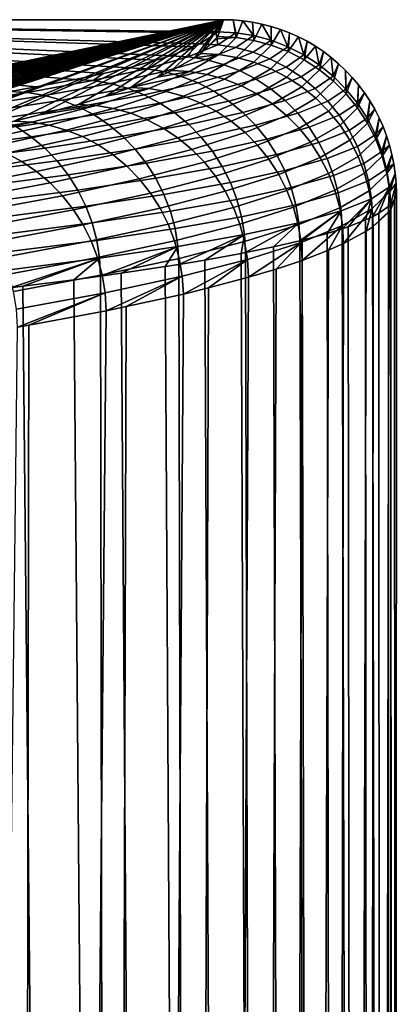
# Model space of a CAD drawing. Header units: metres. Extents: x -109 to 109, y -100 to 58.
# Tile 466 of 642: x 96.79 to 98.75, y -4.63 to 0.48. Entities that reach past the tile are written whole.
import ezdxf

# ---------------------------------------------------------------- set-up
doc = ezdxf.new("R2010")
doc.units = ezdxf.units.M
doc.layers.add('solid_21_062_100_XXX', color=7, linetype='CONTINUOUS')

msp = doc.modelspace()

# ---------------------------------------------------------------- linework, layer by layer
at = {"layer": 'solid_21_062_100_XXX'}
for points in [[(93.232735, 0.482733, 0.004598), (97.819901, 0.420244, 1.740749), (97.849991, 0.482733, 0.004598)], [(93.453178, -0.433006, -17.834118), (93.299583, -0.438123, -17.93379), (93.232735, 0.482733, 0.004598), (97.849991, 0.482733, 0.004598)], [(93.232735, 0.482733, 0.004598), (97.811806, 0.412472, 1.956676), (97.819901, 0.420244, 1.740749)], [(93.232735, 0.482733, 0.004598), (97.727554, 0.357767, 3.476573), (97.811806, 0.412472, 1.956676)], [(93.232735, 0.482733, 0.004598), (97.694946, 0.342261, 3.907389), (97.727554, 0.357767, 3.476573)], [(93.232735, 0.482733, 0.004598), (97.573044, 0.295446, 5.208079), (97.694946, 0.342261, 3.907389)], [(93.232735, 0.482733, 0.004598), (97.499542, 0.27226, 5.852256), (97.573044, 0.295446, 5.208079)], [(93.232735, 0.482733, 0.004598), (97.356598, 0.233367, 6.932835), (97.499542, 0.27226, 5.852256)], [(93.232735, 0.482733, 0.004598), (97.226006, 0.202615, 7.787239), (97.356598, 0.233367, 6.932835)], [(93.232735, 0.482733, 0.004598), (97.078506, 0.171612, 8.648598), (97.226006, 0.202615, 7.787239)], [(93.232735, 0.482733, 0.004598), (96.874733, 0.133422, 9.70965), (97.078506, 0.171612, 8.648598)], [(93.232735, 0.482733, 0.004598), (96.739067, 0.110247, 10.353525), (96.874733, 0.133422, 9.70965)], [(93.602936, -0.427607, -17.728935), (93.453178, -0.433006, -17.834118), (97.849991, 0.482733, 0.004598)], [(93.748749, -0.421929, -17.618328), (93.602936, -0.427607, -17.728935), (97.849991, 0.482733, 0.004598)], [(93.890495, -0.415977, -17.502378), (93.748749, -0.421929, -17.618328), (97.849991, 0.482733, 0.004598)], [(94.027985, -0.409758, -17.381235), (93.890495, -0.415977, -17.502378), (97.849991, 0.482733, 0.004598)], [(94.161186, -0.403274, -17.254934), (94.027985, -0.409758, -17.381235), (97.849991, 0.482733, 0.004598)], [(94.289734, -0.39654, -17.123756), (94.161186, -0.403274, -17.254934), (97.849991, 0.482733, 0.004598)], [(94.413544, -0.389559, -16.987764), (94.289734, -0.39654, -17.123756), (97.849991, 0.482733, 0.004598)], [(94.532219, -0.382351, -16.847345), (94.413544, -0.389559, -16.987764), (97.849991, 0.482733, 0.004598)], [(94.645653, -0.374923, -16.702646), (94.532219, -0.382351, -16.847345), (97.849991, 0.482733, 0.004598)], [(94.753593, -0.367293, -16.554014), (94.645653, -0.374923, -16.702646), (97.849991, 0.482733, 0.004598)], [(94.855873, -0.359476, -16.401741), (94.753593, -0.367293, -16.554014), (97.849991, 0.482733, 0.004598)], [(94.952362, -0.351483, -16.246033), (94.855873, -0.359476, -16.401741), (97.849991, 0.482733, 0.004598)], [(95.042847, -0.343336, -16.087339), (94.952362, -0.351483, -16.246033), (97.849991, 0.482733, 0.004598)], [(95.127251, -0.335043, -15.925773), (95.042847, -0.343336, -16.087339), (97.849991, 0.482733, 0.004598)], [(95.205444, -0.32663, -15.761902), (95.127251, -0.335043, -15.925773), (97.849991, 0.482733, 0.004598)], [(95.277397, -0.318106, -15.595841), (95.205444, -0.32663, -15.761902), (97.849991, 0.482733, 0.004598)], [(95.343025, -0.309502, -15.428237), (95.277397, -0.318106, -15.595841), (97.849991, 0.482733, 0.004598)], [(95.402359, -0.300813, -15.25898), (95.343025, -0.309502, -15.428237), (97.849991, 0.482733, 0.004598)], [(95.914192, -0.216254, -13.61175), (95.402359, -0.300813, -15.25898), (97.849991, 0.482733, 0.004598)], [(95.973366, -0.20574, -13.406951), (95.914192, -0.216254, -13.61175), (97.849991, 0.482733, 0.004598)], [(96.367592, -0.130721, -11.945563), (95.973366, -0.20574, -13.406951), (97.849991, 0.482733, 0.004598)], [(96.470451, -0.109464, -11.531475), (96.367592, -0.130721, -11.945563), (97.849991, 0.482733, 0.004598)], [(96.761383, -0.044415, -10.264305), (96.470451, -0.109464, -11.531475), (97.849991, 0.482733, 0.004598)], [(96.892296, -0.012199, -9.636743), (96.761383, -0.044415, -10.264305), (97.849991, 0.482733, 0.004598)], [(97.095062, 0.042553, -8.570166), (96.892296, -0.012199, -9.636743), (97.849991, 0.482733, 0.004598)], [(97.237976, 0.085848, -7.726762), (97.095062, 0.042553, -8.570166), (97.849991, 0.482733, 0.004598)], [(97.368195, 0.130062, -6.865466), (97.237976, 0.085848, -7.726762), (97.849991, 0.482733, 0.004598)], [(97.506943, 0.184528, -5.80447), (97.368195, 0.130062, -6.865466), (97.849991, 0.482733, 0.004598)], [(97.58049, 0.218021, -5.152011), (97.506943, 0.184528, -5.80447), (97.849991, 0.482733, 0.004598)], [(97.698822, 0.283706, -3.872472), (97.58049, 0.218021, -5.152011), (97.849991, 0.482733, 0.004598)], [(97.731667, 0.306318, -3.431992), (97.698822, 0.283706, -3.872472), (97.849991, 0.482733, 0.004598)], [(97.821526, 0.394829, -1.707786), (97.731667, 0.306318, -3.431992), (97.849991, 0.482733, 0.004598)], [(97.900421, 0.481317, 0.00462), (97.849991, 0.482733, 0.004598), (97.819901, 0.420244, 1.740749), (97.913841, 0.415202, 1.743976)], [(97.915443, 0.389746, -1.710833), (97.821526, 0.394829, -1.707786), (97.849991, 0.482733, 0.004598), (97.900421, 0.481317, 0.00462)], [(97.900421, 0.481317, 0.00462), (97.913841, 0.415202, 1.743976), (98.006752, 0.400381, 1.746718), (97.950691, 0.477075, 0.004665)], [(97.915443, 0.389746, -1.710833), (97.900421, 0.481317, 0.00462), (97.950691, 0.477075, 0.004665)], [(98.008331, 0.374898, -1.713255), (97.915443, 0.389746, -1.710833), (97.950691, 0.477075, 0.004665), (98.000648, 0.47002, 0.004731)], [(98.000648, 0.47002, 0.004731), (97.950691, 0.477075, 0.004665), (98.006752, 0.400381, 1.746718)], [(98.000648, 0.47002, 0.004731), (98.006752, 0.400381, 1.746718), (98.097626, 0.375938, 1.749041), (98.05014, 0.460173, 0.004818)], [(98.008331, 0.374898, -1.713255), (98.000648, 0.47002, 0.004731), (98.05014, 0.460173, 0.004818)], [(97.821236, 0.352614, 3.483126), (97.811806, 0.412472, 1.956676), (97.727554, 0.357767, 3.476573)], [(97.913841, 0.415202, 1.743976), (97.819901, 0.420244, 1.740749), (97.811806, 0.412472, 1.956676), (97.821236, 0.352614, 3.483126)], [(97.821236, 0.352614, 3.483126), (97.913895, 0.337697, 3.489186), (98.006752, 0.400381, 1.746718), (97.913841, 0.415202, 1.743976)], [(98.099174, 0.350443, -1.715114), (98.008331, 0.374898, -1.713255), (98.05014, 0.460173, 0.004818), (98.098999, 0.447565, 0.004926)], [(98.098999, 0.447565, 0.004926), (98.05014, 0.460173, 0.004818), (98.097626, 0.375938, 1.749041)], [(98.098999, 0.447565, 0.004926), (98.097626, 0.375938, 1.749041), (98.185455, 0.342142, 1.75092), (98.147079, 0.432235, 0.005055)], [(98.099174, 0.350443, -1.715114), (98.098999, 0.447565, 0.004926), (98.147079, 0.432235, 0.005055)], [(98.186989, 0.316647, -1.71639), (98.099174, 0.350443, -1.715114), (98.147079, 0.432235, 0.005055), (98.194229, 0.41423, 0.005204)], [(98.194229, 0.41423, 0.005204), (98.147079, 0.432235, 0.005055), (98.185455, 0.342142, 1.75092)], [(98.194229, 0.41423, 0.005204), (98.185455, 0.342142, 1.75092), (98.269295, 0.299362, 1.752336), (98.240303, 0.393608, 0.005373)], [(98.186989, 0.316647, -1.71639), (98.194229, 0.41423, 0.005204), (98.240303, 0.393608, 0.005373)], [(97.821526, 0.394829, -1.707786), (97.813217, 0.383182, -1.934672), (97.731667, 0.306318, -3.431992)], [(97.825302, 0.301078, -3.43833), (97.731667, 0.306318, -3.431992), (97.813217, 0.383182, -1.934672), (97.915443, 0.389746, -1.710833)], [(97.915443, 0.389746, -1.710833), (97.813217, 0.383182, -1.934672), (97.821526, 0.394829, -1.707786)], [(98.008331, 0.374898, -1.713255), (97.917915, 0.286095, -3.444042), (97.825302, 0.301078, -3.43833), (97.915443, 0.389746, -1.710833)], [(97.913895, 0.337697, 3.489186), (98.004524, 0.313177, 3.494756), (98.097626, 0.375938, 1.749041), (98.006752, 0.400381, 1.746718)], [(98.099174, 0.350443, -1.715114), (98.008492, 0.26153, -3.44912), (97.917915, 0.286095, -3.444042), (98.008331, 0.374898, -1.713255)], [(98.004524, 0.313177, 3.494756), (98.092125, 0.279322, 3.499774), (98.185455, 0.342142, 1.75092), (98.097626, 0.375938, 1.749041)], [(98.270805, 0.273879, -1.717068), (98.186989, 0.316647, -1.71639), (98.240303, 0.393608, 0.005373), (98.285149, 0.370433, 0.005561)], [(98.285149, 0.370433, 0.005561), (98.240303, 0.393608, 0.005373), (98.269295, 0.299362, 1.752336)], [(98.285149, 0.370433, 0.005561), (98.269295, 0.299362, 1.752336), (98.348206, 0.248065, 1.753271), (98.328629, 0.344776, 0.005767)], [(98.270805, 0.273879, -1.717068), (98.285149, 0.370433, 0.005561), (98.328629, 0.344776, 0.005767)], [(97.666359, 0.290185, 5.217845), (97.694946, 0.342261, 3.907389), (97.573044, 0.295446, 5.208079)], [(97.821236, 0.352614, 3.483126), (97.727554, 0.357767, 3.476573), (97.694946, 0.342261, 3.907389), (97.666359, 0.290185, 5.217845)], [(97.666359, 0.290185, 5.217845), (97.758659, 0.275173, 5.227211), (97.913895, 0.337697, 3.489186), (97.821236, 0.352614, 3.483126)], [(97.758659, 0.275173, 5.227211), (97.848923, 0.250576, 5.236014), (98.004524, 0.313177, 3.494756), (97.913895, 0.337697, 3.489186)], [(97.848923, 0.250576, 5.236014), (97.936188, 0.216662, 5.244159), (98.092125, 0.279322, 3.499774), (98.004524, 0.313177, 3.494756)], [(98.186989, 0.316647, -1.71639), (98.096054, 0.227651, -3.453509), (98.008492, 0.26153, -3.44912), (98.099174, 0.350443, -1.715114)], [(98.092125, 0.279322, 3.499774), (98.175751, 0.236501, 3.504187), (98.269295, 0.299362, 1.752336), (98.185455, 0.342142, 1.75092)], [(98.270805, 0.273879, -1.717068), (98.179642, 0.184827, -3.45716), (98.096054, 0.227651, -3.453509), (98.186989, 0.316647, -1.71639)], [(98.349709, 0.222609, -1.717141), (98.270805, 0.273879, -1.717068), (98.328629, 0.344776, 0.005767), (98.370605, 0.316719, 0.005993)], [(98.370605, 0.316719, 0.005993), (98.328629, 0.344776, 0.005767), (98.348206, 0.248065, 1.753271)], [(98.370605, 0.316719, 0.005993), (98.348206, 0.248065, 1.753271), (98.421349, 0.188814, 1.753716), (98.410942, 0.286349, 0.006234)], [(98.349709, 0.222609, -1.717141), (98.370605, 0.316719, 0.005993), (98.410942, 0.286349, 0.006234)], [(97.449425, 0.227995, 6.945915), (97.499542, 0.27226, 5.852256), (97.356598, 0.233367, 6.932835)], [(97.666359, 0.290185, 5.217845), (97.573044, 0.295446, 5.208079), (97.499542, 0.27226, 5.852256), (97.449425, 0.227995, 6.945915)], [(97.449425, 0.227995, 6.945915), (97.541237, 0.212888, 6.958568), (97.758659, 0.275173, 5.227211), (97.666359, 0.290185, 5.217845)], [(97.541237, 0.212888, 6.958568), (97.631035, 0.188215, 6.970587), (97.848923, 0.250576, 5.236014), (97.758659, 0.275173, 5.227211)], [(97.673729, 0.21263, -5.161534), (97.58049, 0.218021, -5.152011), (97.698822, 0.283706, -3.872472), (97.825302, 0.301078, -3.43833)], [(97.917915, 0.286095, -3.444042), (97.765945, 0.197513, -5.170521), (97.673729, 0.21263, -5.161534), (97.825302, 0.301078, -3.43833)], [(97.825302, 0.301078, -3.43833), (97.698822, 0.283706, -3.872472), (97.731667, 0.306318, -3.431992)], [(98.008492, 0.26153, -3.44912), (97.856148, 0.172839, -5.178803), (97.765945, 0.197513, -5.170521), (97.917915, 0.286095, -3.444042)], [(98.096054, 0.227651, -3.453509), (97.943352, 0.138877, -5.186291), (97.856148, 0.172839, -5.178803), (98.008492, 0.26153, -3.44912)], [(97.936188, 0.216662, 5.244159), (98.019493, 0.173801, 5.251557), (98.175751, 0.236501, 3.504187), (98.092125, 0.279322, 3.499774)], [(98.175751, 0.236501, 3.504187), (98.254478, 0.185182, 3.507945), (98.348206, 0.248065, 1.753271), (98.269295, 0.299362, 1.752336)], [(98.349709, 0.222609, -1.717141), (98.258347, 0.133525, -3.460035), (98.179642, 0.184827, -3.45716), (98.270805, 0.273879, -1.717068)], [(98.422844, 0.163395, -1.716608), (98.349709, 0.222609, -1.717141), (98.410942, 0.286349, 0.006234), (98.449524, 0.253761, 0.006493)], [(98.449524, 0.253761, 0.006493), (98.410942, 0.286349, 0.006234), (98.421349, 0.188814, 1.753716)], [(97.449425, 0.227995, 6.945915), (97.356598, 0.233367, 6.932835), (97.226006, 0.202615, 7.787239), (97.1707, 0.166124, 8.665121)], [(97.1707, 0.166124, 8.665121), (97.261902, 0.150924, 8.681039), (97.541237, 0.212888, 6.958568), (97.449425, 0.227995, 6.945915)], [(97.261902, 0.150924, 8.681039), (97.351112, 0.126174, 8.696253), (97.631035, 0.188215, 6.970587), (97.541237, 0.212888, 6.958568)], [(97.460922, 0.124513, -6.878273), (97.368195, 0.130062, -6.865466), (97.506943, 0.184528, -5.80447), (97.673729, 0.21263, -5.161534)], [(97.765945, 0.197513, -5.170521), (97.552635, 0.109263, -6.890515), (97.460922, 0.124513, -6.878273), (97.673729, 0.21263, -5.161534)], [(97.673729, 0.21263, -5.161534), (97.506943, 0.184528, -5.80447), (97.58049, 0.218021, -5.152011)], [(97.631035, 0.188215, 6.970587), (97.717842, 0.154243, 6.981842), (97.936188, 0.216662, 5.244159), (97.848923, 0.250576, 5.236014)], [(97.717842, 0.154243, 6.981842), (97.80072, 0.111342, 6.992211), (98.019493, 0.173801, 5.251557), (97.936188, 0.216662, 5.244159)], [(98.179642, 0.184827, -3.45716), (98.026604, 0.095996, -5.192904), (97.943352, 0.138877, -5.186291), (98.096054, 0.227651, -3.453509)], [(98.019493, 0.173801, 5.251557), (98.097931, 0.12246, 5.258128), (98.254478, 0.185182, 3.507945), (98.175751, 0.236501, 3.504187)], [(98.254478, 0.185182, 3.507945), (98.327446, 0.125926, 3.511007), (98.421349, 0.188814, 1.753716), (98.348206, 0.248065, 1.753271)], [(98.422844, 0.163395, -1.716608), (98.331299, 0.074304, -3.462101), (98.258347, 0.133525, -3.460035), (98.349709, 0.222609, -1.717141)], [(98.449524, 0.253761, 0.006493), (98.421349, 0.188814, 1.753716), (98.487907, 0.122256, 1.753667), (98.486214, 0.219058, 0.006767)], [(98.489395, 0.096886, -1.715476), (98.422844, 0.163395, -1.716608), (98.449524, 0.253761, 0.006493), (98.486214, 0.219058, 0.006767)], [(98.520912, 0.182347, 0.007057), (98.486214, 0.219058, 0.006767), (98.487907, 0.122256, 1.753667)], [(98.489395, 0.096886, -1.715476), (98.486214, 0.219058, 0.006767), (98.520912, 0.182347, 0.007057)], [(97.1707, 0.166124, 8.665121), (97.078506, 0.171612, 8.648598), (96.874733, 0.133422, 9.70965), (96.830544, 0.104652, 10.37324)], [(96.830544, 0.104652, 10.37324), (96.921028, 0.089359, 10.392398), (97.261902, 0.150924, 8.681039), (97.1707, 0.166124, 8.665121)], [(97.1707, 0.166124, 8.665121), (97.226006, 0.202615, 7.787239), (97.078506, 0.171612, 8.648598)], [(97.351112, 0.126174, 8.696253), (97.437363, 0.092144, 8.710598), (97.717842, 0.154243, 6.981842), (97.631035, 0.188215, 6.970587)], [(97.437363, 0.092144, 8.710598), (97.519707, 0.049203, 8.723919), (97.80072, 0.111342, 6.992211), (97.717842, 0.154243, 6.981842)], [(97.856148, 0.172839, -5.178803), (97.642342, 0.084481, -6.901982), (97.552635, 0.109263, -6.890515), (97.765945, 0.197513, -5.170521)], [(97.943352, 0.138877, -5.186291), (97.729073, 0.050437, -6.912552), (97.642342, 0.084481, -6.901982), (97.856148, 0.172839, -5.178803)], [(97.80072, 0.111342, 6.992211), (97.878761, 0.059979, 7.00158), (98.097931, 0.12246, 5.258128), (98.019493, 0.173801, 5.251557)], [(98.258347, 0.133525, -3.460035), (98.105003, 0.044662, -5.198568), (98.026604, 0.095996, -5.192904), (98.179642, 0.184827, -3.45716)], [(98.097931, 0.12246, 5.258128), (98.170639, 0.063199, 5.263799), (98.327446, 0.125926, 3.511007), (98.254478, 0.185182, 3.507945)], [(98.327446, 0.125926, 3.511007), (98.393867, 0.05938, 3.513341), (98.487907, 0.122256, 1.753667), (98.421349, 0.188814, 1.753716)], [(98.489395, 0.096886, -1.715476), (98.39772, 0.007811, -3.463335), (98.331299, 0.074304, -3.462101), (98.422844, 0.163395, -1.716608)], [(98.55349, 0.143745, 0.00736), (98.520912, 0.182347, 0.007057), (98.487907, 0.122256, 1.753667), (98.547157, 0.049119, 1.753123)], [(98.548653, 0.023808, -1.713756), (98.489395, 0.096886, -1.715476), (98.520912, 0.182347, 0.007057), (98.55349, 0.143745, 0.00736)], [(96.830544, 0.104652, 10.37324), (96.739067, 0.110247, 10.353525), (96.446266, 0.06479, 11.616483), (96.42939, 0.043657, 12.0681)], [(96.42939, 0.043657, 12.0681), (96.519043, 0.028272, 12.090466), (96.921028, 0.089359, 10.392398), (96.830544, 0.104652, 10.37324)], [(96.830544, 0.104652, 10.37324), (96.874733, 0.133422, 9.70965), (96.739067, 0.110247, 10.353525)], [(96.921028, 0.089359, 10.392398), (97.009544, 0.064534, 10.410781), (97.351112, 0.126174, 8.696253), (97.261902, 0.150924, 8.681039)], [(97.009544, 0.064534, 10.410781), (97.095116, 0.030446, 10.428192), (97.437363, 0.092144, 8.710598), (97.351112, 0.126174, 8.696253)], [(97.187134, 0.03684, -8.586379), (97.095062, 0.042553, -8.570166), (97.237976, 0.085848, -7.726762), (97.460922, 0.124513, -6.878273)], [(97.552635, 0.109263, -6.890515), (97.278221, 0.021458, -8.601851), (97.187134, 0.03684, -8.586379), (97.460922, 0.124513, -6.878273)], [(97.460922, 0.124513, -6.878273), (97.237976, 0.085848, -7.726762), (97.368195, 0.130062, -6.865466)], [(97.642342, 0.084481, -6.901982), (97.367325, -0.003432, -8.616482), (97.278221, 0.021458, -8.601851), (97.552635, 0.109263, -6.890515)], [(97.519707, 0.049203, 8.723919), (97.59726, -0.002182, 8.73607), (97.878761, 0.059979, 7.00158), (97.80072, 0.111342, 6.992211)], [(98.026604, 0.095996, -5.192904), (97.81189, 0.007499, -6.922109), (97.729073, 0.050437, -6.912552), (97.943352, 0.138877, -5.186291)], [(97.878761, 0.059979, 7.00158), (97.951126, 0.000713, 7.009848), (98.170639, 0.063199, 5.263799), (98.097931, 0.12246, 5.258128)], [(98.331299, 0.074304, -3.462101), (98.177696, -0.014565, -5.203223), (98.105003, 0.044662, -5.198568), (98.258347, 0.133525, -3.460035)], [(98.170639, 0.063199, 5.263799), (98.236839, -0.003336, 5.268509), (98.393867, 0.05938, 3.513341), (98.327446, 0.125926, 3.511007)], [(98.393867, 0.05938, 3.513341), (98.453018, -0.013731, 3.51492), (98.547157, 0.049119, 1.753123), (98.487907, 0.122256, 1.753667)], [(98.583862, 0.103373, 0.007676), (98.55349, 0.143745, 0.00736), (98.547157, 0.049119, 1.753123)], [(98.611931, 0.061357, 0.008005), (98.583862, 0.103373, 0.007676), (98.547157, 0.049119, 1.753123), (98.598457, -0.029797, 1.752091)], [(98.548653, 0.023808, -1.713756), (98.55349, 0.143745, 0.00736), (98.583862, 0.103373, 0.007676)], [(98.59996, -0.05504, -1.711467), (98.548653, 0.023808, -1.713756), (98.583862, 0.103373, 0.007676), (98.611931, 0.061357, 0.008005)], [(96.519043, 0.028272, 12.090466), (96.606743, 0.003372, 12.11199), (97.009544, 0.064534, 10.410781), (96.921028, 0.089359, 10.392398)], [(96.606743, 0.003372, 12.11199), (96.691536, -0.030772, 12.13244), (97.095116, 0.030446, 10.428192), (97.009544, 0.064534, 10.410781)], [(97.095116, 0.030446, 10.428192), (97.176834, -0.012534, 10.444442), (97.519707, 0.049203, 8.723919), (97.437363, 0.092144, 8.710598)], [(97.729073, 0.050437, -6.912552), (97.453484, -0.037558, -8.630112), (97.367325, -0.003432, -8.616482), (97.642342, 0.084481, -6.901982)], [(97.59726, -0.002182, 8.73607), (97.669182, -0.061452, 8.746919), (97.951126, 0.000713, 7.009848), (97.878761, 0.059979, 7.00158)], [(98.105003, 0.044662, -5.198568), (97.889885, -0.043866, -6.930549), (97.81189, 0.007499, -6.922109), (98.026604, 0.095996, -5.192904)], [(97.951126, 0.000713, 7.009848), (98.017014, -0.06581, 7.016924), (98.236839, -0.003336, 5.268509), (98.170639, 0.063199, 5.263799)], [(98.39772, 0.007811, -3.463335), (98.243889, -0.081042, -5.206818), (98.177696, -0.014565, -5.203223), (98.331299, 0.074304, -3.462101)], [(98.236839, -0.003336, 5.268509), (98.295799, -0.07642, 5.272206), (98.453018, -0.013731, 3.51492), (98.393867, 0.05938, 3.513341)], [(98.548653, 0.023808, -1.713756), (98.456871, -0.065229, -3.463726), (98.39772, 0.007811, -3.463335), (98.489395, 0.096886, -1.715476)], [(98.637596, 0.01783, 0.008343), (98.611931, 0.061357, 0.008005), (98.598457, -0.029797, 1.752091)], [(98.59996, -0.05504, -1.711467), (98.611931, 0.061357, 0.008005), (98.637596, 0.01783, 0.008343)], [(96.691536, -0.030772, 12.13244), (96.772514, -0.073791, 12.151592), (97.176834, -0.012534, 10.444442), (97.095116, 0.030446, 10.428192)], [(96.852722, -0.050278, -10.283675), (96.761383, -0.044415, -10.264305), (96.892296, -0.012199, -9.636743), (97.187134, 0.03684, -8.586379)], [(97.278221, 0.021458, -8.601851), (96.943077, -0.065792, -10.302352), (96.852722, -0.050278, -10.283675), (97.187134, 0.03684, -8.586379)], [(97.187134, 0.03684, -8.586379), (96.892296, -0.012199, -9.636743), (97.095062, 0.042553, -8.570166)], [(97.367325, -0.003432, -8.616482), (97.031464, -0.090788, -10.320119), (96.943077, -0.065792, -10.302352), (97.278221, 0.021458, -8.601851)], [(97.176834, -0.012534, 10.444442), (97.253792, -0.063941, 10.459354), (97.59726, -0.002182, 8.73607), (97.519707, 0.049203, 8.723919)], [(97.81189, 0.007499, -6.922109), (97.535759, -0.080552, -8.642593), (97.453484, -0.037558, -8.630112), (97.729073, 0.050437, -6.912552)], [(97.889885, -0.043866, -6.930549), (97.613258, -0.131947, -8.653791), (97.535759, -0.080552, -8.642593), (97.81189, 0.007499, -6.922109)], [(97.669182, -0.061452, 8.746919), (97.734673, -0.127964, 8.756349), (98.017014, -0.06581, 7.016924), (97.951126, 0.000713, 7.009848)], [(98.177696, -0.014565, -5.203223), (97.962227, -0.1031, -6.937781), (97.889885, -0.043866, -6.930549), (98.105003, 0.044662, -5.198568)], [(98.456871, -0.065229, -3.463726), (98.302872, -0.154044, -5.209314), (98.243889, -0.081042, -5.206818), (98.39772, 0.007811, -3.463335)], [(98.453018, -0.013731, 3.51492), (98.504234, -0.092606, 3.515728), (98.598457, -0.029797, 1.752091), (98.547157, 0.049119, 1.753123)], [(98.59996, -0.05504, -1.711467), (98.508118, -0.14402, -3.463267), (98.456871, -0.065229, -3.463726), (98.548653, 0.023808, -1.713756)], [(98.660782, -0.027071, 0.008693), (98.637596, 0.01783, 0.008343), (98.598457, -0.029797, 1.752091), (98.641243, -0.113628, 1.750582)], [(98.642761, -0.138795, -1.708635), (98.59996, -0.05504, -1.711467), (98.637596, 0.01783, 0.008343), (98.660782, -0.027071, 0.008693)], [(96.458099, -0.136733, -11.968037), (96.367592, -0.130721, -11.945563), (96.470451, -0.109464, -11.531475), (96.852722, -0.050278, -10.283675)], [(96.943077, -0.065792, -10.302352), (96.547607, -0.152376, -11.989885), (96.458099, -0.136733, -11.968037), (96.852722, -0.050278, -10.283675)], [(96.852722, -0.050278, -10.283675), (96.470451, -0.109464, -11.531475), (96.761383, -0.044415, -10.264305)], [(96.772514, -0.073791, 12.151592), (96.848785, -0.125219, 12.169241), (97.253792, -0.063941, 10.459354), (97.176834, -0.012534, 10.444442)], [(97.453484, -0.037558, -8.630112), (97.116936, -0.124995, -10.336783), (97.031464, -0.090788, -10.320119), (97.367325, -0.003432, -8.616482)], [(97.535759, -0.080552, -8.642593), (97.198563, -0.168044, -10.352166), (97.116936, -0.124995, -10.336783), (97.453484, -0.037558, -8.630112)], [(97.253792, -0.063941, 10.459354), (97.325172, -0.123216, 10.472767), (97.669182, -0.061452, 8.746919), (97.59726, -0.002182, 8.73607)], [(97.962227, -0.1031, -6.937781), (97.685143, -0.191188, -8.663585), (97.613258, -0.131947, -8.653791), (97.889885, -0.043866, -6.930549)], [(98.243889, -0.081042, -5.206818), (98.028107, -0.16956, -6.943726), (97.962227, -0.1031, -6.937781), (98.177696, -0.014565, -5.203223)], [(98.017014, -0.06581, 7.016924), (98.075714, -0.138868, 7.022733), (98.295799, -0.07642, 5.272206), (98.236839, -0.003336, 5.268509)], [(98.295799, -0.07642, 5.272206), (98.346878, -0.155255, 5.274851), (98.504234, -0.092606, 3.515728), (98.453018, -0.013731, 3.51492)], [(98.504234, -0.092606, 3.515728), (98.546982, -0.176386, 3.515756), (98.641243, -0.113628, 1.750582), (98.598457, -0.029797, 1.752091)], [(98.681419, -0.073205, 0.009051), (98.660782, -0.027071, 0.008693), (98.641243, -0.113628, 1.750582)], [(98.642761, -0.138795, -1.708635), (98.660782, -0.027071, 0.008693), (98.681419, -0.073205, 0.009051)], [(96.307243, -0.134493, 13.843248), (96.382736, -0.185942, 13.863606), (96.848785, -0.125219, 12.169241), (96.772514, -0.073791, 12.151592)], [(97.031464, -0.090788, -10.320119), (96.63517, -0.177477, -12.010757), (96.547607, -0.152376, -11.989885), (96.943077, -0.065792, -10.302352)], [(97.116936, -0.124995, -10.336783), (96.719849, -0.211764, -12.030428), (96.63517, -0.177477, -12.010757), (97.031464, -0.090788, -10.320119)], [(96.848785, -0.125219, 12.169241), (96.91954, -0.184499, 12.185195), (97.325172, -0.123216, 10.472767), (97.253792, -0.063941, 10.459354)], [(97.613258, -0.131947, -8.653791), (97.275467, -0.21947, -10.3661), (97.198563, -0.168044, -10.352166), (97.535759, -0.080552, -8.642593)], [(97.325172, -0.123216, 10.472767), (97.39019, -0.189716, 10.484534), (97.734673, -0.127964, 8.756349), (97.669182, -0.061452, 8.746919)], [(97.734673, -0.127964, 8.756349), (97.793037, -0.200995, 8.764256), (98.075714, -0.138868, 7.022733), (98.017014, -0.06581, 7.016924)], [(98.302872, -0.154044, -5.209314), (98.08683, -0.242525, -6.94832), (98.028107, -0.16956, -6.943726), (98.243889, -0.081042, -5.206818)], [(98.075714, -0.138868, 7.022733), (98.126587, -0.217663, 7.027209), (98.346878, -0.155255, 5.274851), (98.295799, -0.07642, 5.272206)], [(98.508118, -0.14402, -3.463267), (98.353981, -0.232778, -5.210683), (98.302872, -0.154044, -5.209314), (98.456871, -0.065229, -3.463726)], [(98.346878, -0.155255, 5.274851), (98.389526, -0.238982, 5.276414), (98.546982, -0.176386, 3.515756), (98.504234, -0.092606, 3.515728)], [(98.642761, -0.138795, -1.708635), (98.550896, -0.227702, -3.461965), (98.508118, -0.14402, -3.463267), (98.59996, -0.05504, -1.711467)], [(98.69944, -0.120428, 0.009417), (98.681419, -0.073205, 0.009051), (98.641243, -0.113628, 1.750582), (98.675034, -0.201458, 1.748611)], [(98.676582, -0.226543, -1.70529), (98.642761, -0.138795, -1.708635), (98.681419, -0.073205, 0.009051), (98.69944, -0.120428, 0.009417)], [(96.382736, -0.185942, 13.863606), (96.452766, -0.245227, 13.882077), (96.91954, -0.184499, 12.185195), (96.848785, -0.125219, 12.169241)], [(97.198563, -0.168044, -10.352166), (96.800728, -0.254869, -12.048685), (96.719849, -0.211764, -12.030428), (97.116936, -0.124995, -10.336783)], [(96.91954, -0.184499, 12.185195), (96.983994, -0.250989, 12.199281), (97.39019, -0.189716, 10.484534), (97.325172, -0.123216, 10.472767)], [(97.685143, -0.191188, -8.663585), (97.346817, -0.278717, -10.378436), (97.275467, -0.21947, -10.3661), (97.613258, -0.131947, -8.653791)], [(97.39019, -0.189716, 10.484534), (97.448143, -0.262721, 10.494529), (97.793037, -0.200995, 8.764256), (97.734673, -0.127964, 8.756349)], [(98.028107, -0.16956, -6.943726), (97.750641, -0.257632, -8.671866), (97.685143, -0.191188, -8.663585), (97.962227, -0.1031, -6.937781)], [(97.793037, -0.200995, 8.764256), (97.843643, -0.27975, 8.770557), (98.126587, -0.217663, 7.027209), (98.075714, -0.138868, 7.022733)], [(98.550896, -0.227702, -3.461965), (98.396683, -0.316387, -5.210911), (98.353981, -0.232778, -5.210683), (98.508118, -0.14402, -3.463267)], [(98.546982, -0.176386, 3.515756), (98.580772, -0.264154, 3.515002), (98.675034, -0.201458, 1.748611), (98.641243, -0.113628, 1.750582)], [(98.676582, -0.226543, -1.70529), (98.584732, -0.315363, -3.459833), (98.550896, -0.227702, -3.461965), (98.642761, -0.138795, -1.708635)], [(98.714783, -0.168589, 0.00979), (98.69944, -0.120428, 0.009417), (98.675034, -0.201458, 1.748611)], [(98.676582, -0.226543, -1.70529), (98.69944, -0.120428, 0.009417), (98.714783, -0.168589, 0.00979)], [(96.452766, -0.245227, 13.882077), (96.516586, -0.311705, 13.898459), (96.983994, -0.250989, 12.199281), (96.91954, -0.184499, 12.185195)], [(97.275467, -0.21947, -10.3661), (96.876938, -0.306325, -12.065331), (96.800728, -0.254869, -12.048685), (97.198563, -0.168044, -10.352166)], [(96.983994, -0.250989, 12.199281), (97.041466, -0.323967, 12.211347), (97.448143, -0.262721, 10.494529), (97.39019, -0.189716, 10.484534)], [(97.750641, -0.257632, -8.671866), (97.411842, -0.345145, -10.38904), (97.346817, -0.278717, -10.378436), (97.685143, -0.191188, -8.663585)], [(97.448143, -0.262721, 10.494529), (97.498405, -0.341437, 10.502643), (97.843643, -0.27975, 8.770557), (97.793037, -0.200995, 8.764256)], [(98.08683, -0.242525, -6.94832), (97.809036, -0.33056, -8.678549), (97.750641, -0.257632, -8.671866), (98.028107, -0.16956, -6.943726)], [(98.353981, -0.232778, -5.210683), (98.137756, -0.321203, -6.951512), (98.08683, -0.242525, -6.94832), (98.302872, -0.154044, -5.209314)], [(98.126587, -0.217663, 7.027209), (98.169083, -0.301339, 7.030305), (98.389526, -0.238982, 5.276414), (98.346878, -0.155255, 5.274851)], [(98.389526, -0.238982, 5.276414), (98.423264, -0.326689, 5.276879), (98.580772, -0.264154, 3.515002), (98.546982, -0.176386, 3.515756)], [(98.580772, -0.264154, 3.515002), (98.60524, -0.354953, 3.513477), (98.699478, -0.292326, 1.746202), (98.675034, -0.201458, 1.748611)], [(98.727409, -0.217538, 0.010167), (98.714783, -0.168589, 0.00979), (98.675034, -0.201458, 1.748611), (98.699478, -0.292326, 1.746202)], [(98.701057, -0.317324, -1.701469), (98.676582, -0.226543, -1.70529), (98.714783, -0.168589, 0.00979), (98.727409, -0.217538, 0.010167)], [(96.800728, -0.254869, -12.048685), (96.342728, -0.340919, -13.730073), (96.262688, -0.297761, -13.708973), (96.719849, -0.211764, -12.030428)], [(96.876938, -0.306325, -12.065331), (96.418152, -0.392405, -13.749404), (96.342728, -0.340919, -13.730073), (96.800728, -0.254869, -12.048685)], [(96.516586, -0.311705, 13.898459), (96.573494, -0.384658, 13.912578), (97.041466, -0.323967, 12.211347), (96.983994, -0.250989, 12.199281)], [(97.346817, -0.278717, -10.378436), (96.947662, -0.365578, -12.080188), (96.876938, -0.306325, -12.065331), (97.275467, -0.21947, -10.3661)], [(98.137756, -0.321203, -6.951512), (97.859695, -0.409182, -8.683558), (97.809036, -0.33056, -8.678549), (98.08683, -0.242525, -6.94832)], [(97.843643, -0.27975, 8.770557), (97.885925, -0.363375, 8.775181), (98.169083, -0.301339, 7.030305), (98.126587, -0.217663, 7.027209)], [(98.396683, -0.316387, -5.210911), (98.180321, -0.404739, -6.953269), (98.137756, -0.321203, -6.951512), (98.353981, -0.232778, -5.210683)], [(98.169083, -0.301339, 7.030305), (98.202728, -0.388985, 7.031987), (98.423264, -0.326689, 5.276879), (98.389526, -0.238982, 5.276414)], [(98.584732, -0.315363, -3.459833), (98.430504, -0.403961, -5.209996), (98.396683, -0.316387, -5.210911), (98.550896, -0.227702, -3.461965)], [(98.701057, -0.317324, -1.701469), (98.609276, -0.406046, -3.456895), (98.584732, -0.315363, -3.459833), (98.676582, -0.226543, -1.70529)], [(98.737267, -0.26712, 0.01055), (98.727409, -0.217538, 0.010167), (98.699478, -0.292326, 1.746202)], [(98.701057, -0.317324, -1.701469), (98.727409, -0.217538, 0.010167), (98.737267, -0.26712, 0.01055)], [(96.947662, -0.365578, -12.080188), (96.488152, -0.451665, -13.766756), (96.418152, -0.392405, -13.749404), (96.876938, -0.306325, -12.065331)], [(97.411842, -0.345145, -10.38904), (97.012131, -0.43199, -12.093094), (96.947662, -0.365578, -12.080188), (97.346817, -0.278717, -10.378436)], [(97.041466, -0.323967, 12.211347), (97.091324, -0.402645, 12.221261), (97.498405, -0.341437, 10.502643), (97.448143, -0.262721, 10.494529)], [(97.809036, -0.33056, -8.678549), (97.469833, -0.418036, -10.397797), (97.411842, -0.345145, -10.38904), (97.750641, -0.257632, -8.671866)], [(97.498405, -0.341437, 10.502643), (97.540428, -0.425012, 10.508786), (97.885925, -0.363375, 8.775181), (97.843643, -0.27975, 8.770557)], [(97.885925, -0.363375, 8.775181), (97.919434, -0.450961, 8.778078), (98.202728, -0.388985, 7.031987), (98.169083, -0.301339, 7.030305)], [(98.423264, -0.326689, 5.276879), (98.447739, -0.41742, 5.27624), (98.60524, -0.354953, 3.513477), (98.580772, -0.264154, 3.515002)], [(98.60524, -0.354953, 3.513477), (98.620132, -0.44779, 3.511195), (98.714302, -0.385238, 1.743381), (98.699478, -0.292326, 1.746202)], [(98.744331, -0.31718, 0.010934), (98.737267, -0.26712, 0.01055), (98.699478, -0.292326, 1.746202), (98.714302, -0.385238, 1.743381)], [(98.715912, -0.410145, -1.697213), (98.701057, -0.317324, -1.701469), (98.737267, -0.26712, 0.01055), (98.744331, -0.31718, 0.010934)], [(96.573494, -0.384658, 13.912578), (96.622887, -0.463297, 13.924278), (97.091324, -0.402645, 12.221261), (97.041466, -0.323967, 12.211347)], [(97.469833, -0.418036, -10.397797), (97.069649, -0.504845, -12.103911), (97.012131, -0.43199, -12.093094), (97.411842, -0.345145, -10.38904)], [(97.091324, -0.402645, 12.221261), (97.133026, -0.486169, 12.228916), (97.540428, -0.425012, 10.508786), (97.498405, -0.341437, 10.502643)], [(97.859695, -0.409182, -8.683558), (97.520172, -0.496603, -10.404613), (97.469833, -0.418036, -10.397797), (97.809036, -0.33056, -8.678549)], [(98.180321, -0.404739, -6.953269), (97.902077, -0.492646, -8.686839), (97.859695, -0.409182, -8.683558), (98.137756, -0.321203, -6.951512)], [(98.430504, -0.403961, -5.209996), (98.214073, -0.492227, -6.953571), (98.180321, -0.404739, -6.953269), (98.396683, -0.316387, -5.210911)], [(98.202728, -0.388985, 7.031987), (98.227165, -0.479647, 7.032237), (98.447739, -0.41742, 5.27624), (98.423264, -0.326689, 5.276879)], [(98.609276, -0.406046, -3.456895), (98.45507, -0.494548, -5.207947), (98.430504, -0.403961, -5.209996), (98.584732, -0.315363, -3.459833)], [(98.447739, -0.41742, 5.27624), (98.462677, -0.510184, 5.274504), (98.620132, -0.44779, 3.511195), (98.60524, -0.354953, 3.513477)], [(98.715912, -0.410145, -1.697213), (98.624237, -0.498763, -3.453183), (98.609276, -0.406046, -3.456895), (98.701057, -0.317324, -1.701469)], [(98.744331, -0.31718, 0.010934), (98.714302, -0.385238, 1.743381), (98.719337, -0.479177, 1.740178), (98.748581, -0.367559, 0.011323)], [(98.715912, -0.410145, -1.697213), (98.744331, -0.31718, 0.010934), (98.748581, -0.367559, 0.011323)], [(97.012131, -0.43199, -12.093094), (96.551987, -0.518061, -13.781943), (96.488152, -0.451665, -13.766756), (96.947662, -0.365578, -12.080188)], [(96.622887, -0.463297, 13.924278), (96.664215, -0.546771, 13.933434), (97.133026, -0.486169, 12.228916), (97.091324, -0.402645, 12.221261)], [(97.902077, -0.492646, -8.686839), (97.562309, -0.579996, -10.409413), (97.520172, -0.496603, -10.404613), (97.859695, -0.409182, -8.683558)], [(97.540428, -0.425012, 10.508786), (97.573761, -0.512537, 10.512895), (97.919434, -0.450961, 8.778078), (97.885925, -0.363375, 8.775181)], [(98.214073, -0.492227, -6.953571), (97.935715, -0.580049, -8.688358), (97.902077, -0.492646, -8.686839), (98.180321, -0.404739, -6.953269)], [(97.919434, -0.450961, 8.778078), (97.94381, -0.541555, 8.779217), (98.227165, -0.479647, 7.032237), (98.202728, -0.388985, 7.031987)], [(98.45507, -0.494548, -5.207947), (98.23864, -0.582717, -6.952415), (98.214073, -0.492227, -6.953571), (98.430504, -0.403961, -5.209996)], [(98.624237, -0.498763, -3.453183), (98.470123, -0.587161, -5.204786), (98.45507, -0.494548, -5.207947), (98.609276, -0.406046, -3.456895)], [(98.620132, -0.44779, 3.511195), (98.625275, -0.541653, 3.508183), (98.714302, -0.385238, 1.743381)], [(98.714302, -0.385238, 1.743381), (98.625275, -0.541653, 3.508183), (98.659576, -0.523257, 2.987554)], [(98.714302, -0.385238, 1.743381), (98.659576, -0.523257, 2.987554), (98.709648, -0.488226, 1.996282)], [(98.714302, -0.385238, 1.743381), (98.709648, -0.488226, 1.996282), (98.719337, -0.479177, 1.740178)], [(98.715912, -0.410145, -1.697213), (98.748581, -0.367559, 0.011323), (98.75, -0.418098, 0.011708), (98.720993, -0.503993, -1.692572)], [(98.748581, -0.367559, 0.011323), (98.719337, -0.479177, 1.740178), (98.739792, -0.453175, 1.004199)], [(98.748581, -0.367559, 0.011323), (98.739792, -0.453175, 1.004199), (98.75, -0.418098, 0.011708)], [(97.069649, -0.504845, -12.103911), (96.608955, -0.59088, -13.794802), (96.551987, -0.518061, -13.781943), (97.012131, -0.43199, -12.093094)], [(97.520172, -0.496603, -10.404613), (97.119598, -0.583357, -12.112522), (97.069649, -0.504845, -12.103911), (97.469833, -0.418036, -10.397797)], [(97.133026, -0.486169, 12.228916), (97.16613, -0.573635, 12.234231), (97.573761, -0.512537, 10.512895), (97.540428, -0.425012, 10.508786)], [(97.573761, -0.512537, 10.512895), (97.59803, -0.603064, 10.514923), (97.94381, -0.541555, 8.779217), (97.919434, -0.450961, 8.778078)], [(98.227165, -0.479647, 7.032237), (98.242134, -0.572337, 7.031051), (98.462677, -0.510184, 5.274504), (98.447739, -0.41742, 5.27624)], [(98.462677, -0.510184, 5.274504), (98.467911, -0.60397, 5.271691), (98.620132, -0.44779, 3.511195)], [(98.620132, -0.44779, 3.511195), (98.467911, -0.60397, 5.271691), (98.499748, -0.593172, 4.966077)], [(98.620132, -0.44779, 3.511195), (98.499748, -0.593172, 4.966077), (98.5896, -0.55824, 3.977619)], [(98.620132, -0.44779, 3.511195), (98.5896, -0.55824, 3.977619), (98.625275, -0.541653, 3.508183)], [(98.624237, -0.498763, -3.453183), (98.715912, -0.410145, -1.697213), (98.720993, -0.503993, -1.692572), (98.629471, -0.592502, -3.44874)], [(98.75, -0.418098, 0.011708), (98.742508, -21.766453, -0.860282), (98.717354, -21.771769, -1.795716), (98.720993, -0.503993, -1.692572)], [(98.719337, -0.479177, 1.740178), (98.73967, -21.759155, 1.010078), (98.749947, -21.762192, 0.07505), (98.739792, -0.453175, 1.004199)], [(98.739792, -0.453175, 1.004199), (98.749947, -21.762192, 0.07505), (98.742508, -21.766453, -0.860282), (98.75, -0.418098, 0.011708)], [(97.119598, -0.583357, -12.112522), (96.658447, -0.669337, -13.805194), (96.608955, -0.59088, -13.794802), (97.069649, -0.504845, -12.103911)], [(96.664215, -0.546771, 13.933434), (96.697044, -0.634178, 13.939948), (97.16613, -0.573635, 12.234231), (97.133026, -0.486169, 12.228916)], [(97.562309, -0.579996, -10.409413), (97.161438, -0.666679, -12.118834), (97.119598, -0.583357, -12.112522), (97.520172, -0.496603, -10.404613)], [(97.935715, -0.580049, -8.688358), (97.595795, -0.667313, -10.412148), (97.562309, -0.579996, -10.409413), (97.902077, -0.492646, -8.686839)], [(98.23864, -0.582717, -6.952415), (97.960251, -0.670443, -8.688098), (97.935715, -0.580049, -8.688358), (98.214073, -0.492227, -6.953571)], [(97.94381, -0.541555, 8.779217), (97.958778, -0.634173, 8.778585), (98.242134, -0.572337, 7.031051), (98.227165, -0.479647, 7.032237)], [(98.470123, -0.587161, -5.204786), (98.253761, -0.675227, -6.949813), (98.23864, -0.582717, -6.952415), (98.45507, -0.494548, -5.207947)], [(98.242134, -0.572337, 7.031051), (98.247452, -0.666048, 7.028444), (98.462677, -0.510184, 5.274504)], [(98.462677, -0.510184, 5.274504), (98.247452, -0.666048, 7.028444), (98.260567, -0.662803, 6.936584)], [(98.462677, -0.510184, 5.274504), (98.260567, -0.662803, 6.936584), (98.39006, -0.628028, 5.952533)], [(98.462677, -0.510184, 5.274504), (98.39006, -0.628028, 5.952533), (98.467911, -0.60397, 5.271691)], [(98.624237, -0.498763, -3.453183), (98.475494, -0.680792, -5.200552), (98.470123, -0.587161, -5.204786)], [(98.624237, -0.498763, -3.453183), (98.593613, -0.616638, -3.927684), (98.475494, -0.680792, -5.200552)], [(98.624237, -0.498763, -3.453183), (98.629471, -0.592502, -3.44874), (98.593613, -0.616638, -3.927684)], [(98.629471, -0.592502, -3.44874), (98.720993, -0.503993, -1.692572), (98.711121, -0.517447, -1.959558)], [(98.659576, -0.523257, 2.987554), (98.666084, -21.757442, 2.87818), (98.711716, -21.757555, 1.944501), (98.709648, -0.488226, 1.996282)], [(98.720993, -0.503993, -1.692572), (98.717354, -21.771769, -1.795716), (98.674461, -21.777948, -2.730813), (98.711121, -0.517447, -1.959558)], [(98.709648, -0.488226, 1.996282), (98.711716, -21.757555, 1.944501), (98.73967, -21.759155, 1.010078), (98.719337, -0.479177, 1.740178)], [(97.16613, -0.573635, 12.234231), (97.190269, -0.664095, 12.237146), (97.59803, -0.603064, 10.514923), (97.573761, -0.512537, 10.512895)], [(97.59803, -0.603064, 10.514923), (97.612984, -0.695609, 10.514849), (97.958778, -0.634173, 8.778585), (97.94381, -0.541555, 8.779217)], [(98.499748, -0.593172, 4.966077), (98.52182, -21.762037, 4.742585), (98.602783, -21.759054, 3.810961), (98.5896, -0.55824, 3.977619)], [(98.5896, -0.55824, 3.977619), (98.602783, -21.759054, 3.810961), (98.666084, -21.757442, 2.87818), (98.625275, -0.541653, 3.508183)], [(98.711121, -0.517447, -1.959558), (98.674461, -21.777948, -2.730813), (98.613838, -21.784859, -3.665228), (98.629471, -0.592502, -3.44874)], [(98.659576, -0.523257, 2.987554), (98.625275, -0.541653, 3.508183), (98.666084, -21.757442, 2.87818)], [(97.161438, -0.666679, -12.118834), (96.699936, -0.752589, -13.813007), (96.658447, -0.669337, -13.805194), (97.119598, -0.583357, -12.112522)], [(96.697044, -0.634178, 13.939948), (96.721024, -0.724572, 13.943748), (97.190269, -0.664095, 12.237146), (97.16613, -0.573635, 12.234231)], [(97.595795, -0.667313, -10.412148), (97.194717, -0.753913, -12.122779), (97.161438, -0.666679, -12.118834), (97.562309, -0.579996, -10.409413)], [(97.190269, -0.664095, 12.237146), (97.205185, -0.756569, 12.237631), (97.612984, -0.695609, 10.514849), (97.59803, -0.603064, 10.514923)], [(97.960251, -0.670443, -8.688098), (97.620255, -0.757613, -10.412785), (97.595795, -0.667313, -10.412148), (97.935715, -0.580049, -8.688358)], [(97.958778, -0.634173, 8.778585), (97.96418, -0.727808, 8.776193), (98.242134, -0.572337, 7.031051)], [(98.253761, -0.675227, -6.949813), (97.97541, -0.76285, -8.686061), (97.960251, -0.670443, -8.688098), (98.23864, -0.582717, -6.952415)], [(98.242134, -0.572337, 7.031051), (97.96418, -0.727808, 8.776193), (98.111336, -0.697476, 7.91783)], [(98.242134, -0.572337, 7.031051), (98.111336, -0.697476, 7.91783), (98.247452, -0.666048, 7.028444)], [(98.470123, -0.587161, -5.204786), (98.259262, -0.768751, -6.945805), (98.253761, -0.675227, -6.949813)], [(98.470123, -0.587161, -5.204786), (98.397667, -0.715515, -5.889542), (98.259262, -0.768751, -6.945805)], [(98.39006, -0.628028, 5.952533), (98.423195, -21.766218, 5.67285), (98.52182, -21.762037, 4.742585), (98.467911, -0.60397, 5.271691)], [(98.470123, -0.587161, -5.204786), (98.475494, -0.680792, -5.200552), (98.397667, -0.715515, -5.889542)], [(98.499748, -0.593172, 4.966077), (98.467911, -0.60397, 5.271691), (98.52182, -21.762037, 4.742585)], [(98.629471, -0.592502, -3.44874), (98.613838, -21.784859, -3.665228), (98.535507, -21.79217, -4.598476), (98.593613, -0.616638, -3.927684)], [(96.721024, -0.724572, 13.943748), (96.735878, -0.816976, 13.944793), (97.205185, -0.756569, 12.237631), (97.190269, -0.664095, 12.237146)], [(97.612984, -0.695609, 10.514849), (97.618454, -0.78917, 10.512676), (97.958778, -0.634173, 8.778585)], [(97.958778, -0.634173, 8.778585), (97.618454, -0.78917, 10.512676), (97.753899, -0.76647, 9.870272)], [(97.958778, -0.634173, 8.778585), (97.753899, -0.76647, 9.870272), (97.942421, -0.732036, 8.895862)], [(97.958778, -0.634173, 8.778585), (97.942421, -0.732036, 8.895862), (97.96418, -0.727808, 8.776193)], [(98.260567, -0.662803, 6.936584), (98.247452, -0.666048, 7.028444), (98.306931, -21.771297, 6.601424)], [(98.260567, -0.662803, 6.936584), (98.306931, -21.771297, 6.601424), (98.423195, -21.766218, 5.67285), (98.39006, -0.628028, 5.952533)], [(98.593613, -0.616638, -3.927684), (98.535507, -21.79217, -4.598476), (98.439484, -21.799629, -5.530165), (98.475494, -0.680792, -5.200552)], [(97.194717, -0.753913, -12.122779), (96.732979, -0.83974, -13.818158), (96.699936, -0.752589, -13.813007), (97.161438, -0.666679, -12.118834)], [(97.620255, -0.757613, -10.412785), (97.219086, -0.844119, -12.124315), (97.194717, -0.753913, -12.122779), (97.595795, -0.667313, -10.412148)], [(97.205185, -0.756569, 12.237631), (97.210716, -0.850056, 12.235686), (97.612984, -0.695609, 10.514849)], [(97.612984, -0.695609, 10.514849), (97.210716, -0.850056, 12.235686), (97.318352, -0.834897, 11.806674)], [(97.612984, -0.695609, 10.514849), (97.318352, -0.834897, 11.806674), (97.545845, -0.800759, 10.840673)], [(97.612984, -0.695609, 10.514849), (97.545845, -0.800759, 10.840673), (97.618454, -0.78917, 10.512676)], [(97.97541, -0.76285, -8.686061), (97.635445, -0.849918, -10.411319), (97.620255, -0.757613, -10.412785), (97.960251, -0.670443, -8.688098)], [(97.96418, -0.727808, 8.776193), (98.021538, -21.783072, 8.452305), (98.173004, -21.777014, 7.528239), (98.111336, -0.697476, 7.91783)], [(98.253761, -0.675227, -6.949813), (97.981041, -0.856268, -8.682293), (97.97541, -0.76285, -8.686061)], [(98.253761, -0.675227, -6.949813), (98.123589, -0.813918, -7.842001), (97.981041, -0.856268, -8.682293)], [(98.111336, -0.697476, 7.91783), (98.173004, -21.777014, 7.528239), (98.306931, -21.771297, 6.601424), (98.247452, -0.666048, 7.028444)], [(98.253761, -0.675227, -6.949813), (98.259262, -0.768751, -6.945805), (98.123589, -0.813918, -7.842001)], [(98.397667, -0.715515, -5.889542), (98.325836, -21.806868, -6.459672), (98.194656, -21.813547, -7.386468), (98.259262, -0.768751, -6.945805)], [(98.475494, -0.680792, -5.200552), (98.439484, -21.799629, -5.530165), (98.325836, -21.806868, -6.459672), (98.397667, -0.715515, -5.889542)], [(97.219086, -0.844119, -12.124315), (96.75721, -0.929853, -13.820592), (96.732979, -0.83974, -13.818158), (97.194717, -0.753913, -12.122779)], [(96.735878, -0.816976, 13.944793), (96.741463, -0.91039, 13.943073), (97.205185, -0.756569, 12.237631)], [(97.205185, -0.756569, 12.237631), (96.741463, -0.91039, 13.943073), (96.805374, -0.902649, 13.723988)], [(97.205185, -0.756569, 12.237631), (96.805374, -0.902649, 13.723988), (97.071487, -0.868862, 12.767909)], [(97.205185, -0.756569, 12.237631), (97.071487, -0.868862, 12.767909), (97.210716, -0.850056, 12.235686)], [(97.635445, -0.849918, -10.411319), (97.234268, -0.936323, -12.123425), (97.219086, -0.844119, -12.124315), (97.620255, -0.757613, -10.412785)], [(97.618454, -0.78917, 10.512676), (97.666588, -21.795065, 10.289184), (97.852631, -21.789305, 9.37311), (97.753899, -0.76647, 9.870272)], [(97.97541, -0.76285, -8.686061), (97.641182, -0.943232, -10.407786), (97.635445, -0.849918, -10.411319)], [(97.97541, -0.76285, -8.686061), (97.771843, -0.911687, -9.781871), (97.641182, -0.943232, -10.407786)], [(97.753899, -0.76647, 9.870272), (97.852631, -21.789305, 9.37311), (98.021538, -21.783072, 8.452305), (97.942421, -0.732036, 8.895862)], [(97.97541, -0.76285, -8.686061), (97.981041, -0.856268, -8.682293), (97.771843, -0.911687, -9.781871)], [(97.96418, -0.727808, 8.776193), (97.942421, -0.732036, 8.895862), (98.021538, -21.783072, 8.452305)], [(97.318352, -0.834897, 11.806674), (97.463768, -21.799919, 11.199332), (97.666588, -21.795065, 10.289184), (97.545845, -0.800759, 10.840673)], [(97.618454, -0.78917, 10.512676), (97.545845, -0.800759, 10.840673), (97.666588, -21.795065, 10.289184)], [(98.123589, -0.813918, -7.842001), (98.046051, -21.819328, -8.309903), (97.880173, -21.823885, -9.229423), (97.981041, -0.856268, -8.682293)], [(98.259262, -0.768751, -6.945805), (98.194656, -21.813547, -7.386468), (98.046051, -21.819328, -8.309903), (98.123589, -0.813918, -7.842001)], [(97.234268, -0.936323, -12.123425), (96.772369, -1.021958, -13.820281), (96.75721, -0.929853, -13.820592), (97.219086, -0.844119, -12.124315)], [(96.805374, -0.902649, 13.723988), (97.009621, -21.803694, 12.996941), (97.244614, -21.803045, 12.102315), (97.071487, -0.868862, 12.767909)], [(97.210716, -0.850056, 12.235686), (97.071487, -0.868862, 12.767909), (97.244614, -21.803045, 12.102315)], [(97.210716, -0.850056, 12.235686), (97.244614, -21.803045, 12.102315), (97.463768, -21.799919, 11.199332), (97.318352, -0.834897, 11.806674)], [(97.635445, -0.849918, -10.411319), (97.240105, -1.029533, -12.120137), (97.234268, -0.936323, -12.123425)], [(97.635445, -0.849918, -10.411319), (97.34301, -1.008663, -11.706022), (97.240105, -1.029533, -12.120137)], [(97.635445, -0.849918, -10.411319), (97.641182, -0.943232, -10.407786), (97.34301, -1.008663, -11.706022)], [(97.981041, -0.856268, -8.682293), (97.880173, -21.823885, -9.229423), (97.697227, -21.826847, -10.144255), (97.771843, -0.911687, -9.781871)], [(96.741463, -0.91039, 13.943073), (96.759384, -21.80121, 13.882022), (97.009621, -21.803694, 12.996941), (96.805374, -0.902649, 13.723988)], [(97.771843, -0.911687, -9.781871), (97.697227, -21.826847, -10.144255), (97.497437, -21.827879, -11.053711), (97.641182, -0.943232, -10.407786)], [(97.234268, -0.936323, -12.123425), (96.778305, -1.115065, -13.817234), (96.772369, -1.021958, -13.820281)], [(97.234268, -0.936323, -12.123425), (96.837769, -1.104696, -13.611465), (96.778305, -1.115065, -13.817234)], [(97.234268, -0.936323, -12.123425), (97.240105, -1.029533, -12.120137), (96.837769, -1.104696, -13.611465)], [(97.641182, -0.943232, -10.407786), (97.497437, -21.827879, -11.053711), (97.28109, -21.826553, -11.957047), (97.34301, -1.008663, -11.706022)], [(97.34301, -1.008663, -11.706022), (97.28109, -21.826553, -11.957047), (97.048492, -21.822451, -12.853551), (97.240105, -1.029533, -12.120137)], [(97.240105, -1.029533, -12.120137), (97.048492, -21.822451, -12.853551), (96.800011, -21.815187, -13.742511), (96.837769, -1.104696, -13.611465)], [(96.837769, -1.104696, -13.611465), (96.800011, -21.815187, -13.742511), (96.536095, -21.804167, -14.623018), (96.778305, -1.115065, -13.817234)]]:
    msp.add_3dface(points, dxfattribs=at)

doc.saveas('drawing.dxf')
